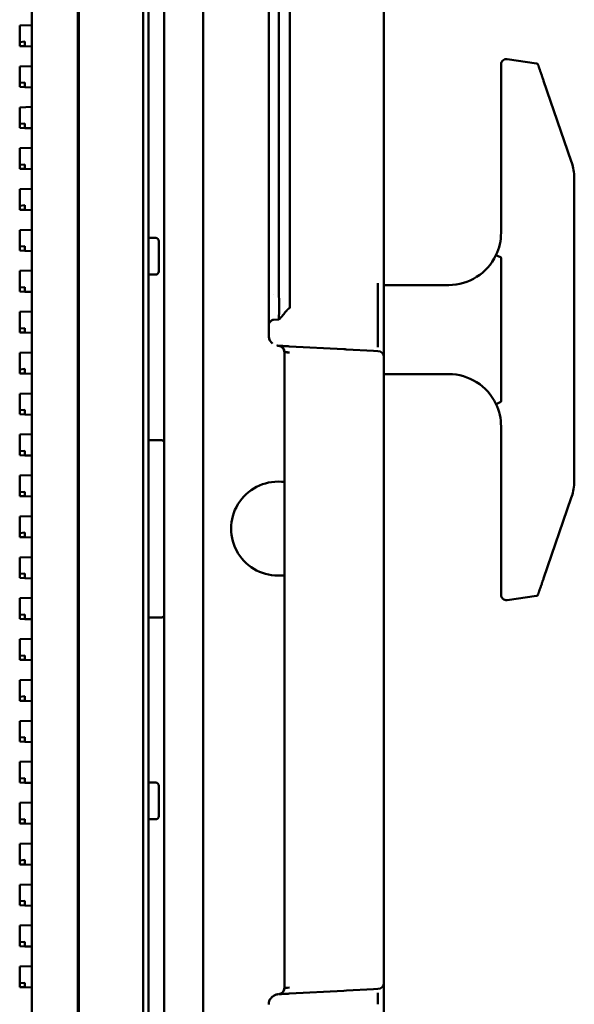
# Model space of a CAD drawing. Header units: millimetres. Extents: x 0 to 14369, y -869 to 2970.
# Tile 384 of 656: x 1703 to 1756, y 1917 to 2011. Entities that reach past the tile are written whole.
import ezdxf

# ---------------------------------------------------------------- set-up
doc = ezdxf.new("R2010")
doc.units = ezdxf.units.MM
doc.header["$LTSCALE"] = 10
doc.layers.add('Sichtbar (ISO)', color=7, linetype='Continuous', lineweight=50)

msp = doc.modelspace()

# ---------------------------------------------------------------- linework, layer by layer
at = {"layer": 'Sichtbar (ISO)'}
for p, q in [((1714.784, 1635.364), (1714.784, 2137.664)), ((1715.284, 1635.364), (1715.284, 2137.664)), ((1704.134, 1637.112), (1704.134, 2135.915)), ((1704.134, 2135.915), (1704.134, 1637.112)), ((1708.548, 1637.266), (1708.548, 2135.761)), ((1708.548, 2135.761), (1708.548, 1637.266)), ((1708.634, 1637.004), (1708.634, 2136.024)), ((1708.634, 2136.024), (1708.634, 1637.004)), ((1720.524, 2125.018), (1720.524, 1727.189)), ((1716.784, 2112.311), (1716.784, 1967.68)), ((1726.784, 2042.065), (1726.784, 1980.963)), ((1727.742, 1987.461), (1727.742, 2035.566)), ((1728.784, 1987.461), (1728.784, 2035.566)), ((1737.784, 2035.172), (1737.784, 1987.856)), ((1704.134, 2010.582), (1702.984, 2010.544)), ((1702.984, 2010.544), (1702.984, 2010.444)), ((1702.984, 2010.444), (1702.984, 2008.966)), ((1702.984, 2008.966), (1703.484, 2009.001)), ((1702.984, 2008.966), (1702.984, 2008.584)), ((1703.484, 2008.667), (1703.484, 2009.001)), ((1702.984, 2008.584), (1703.484, 2008.567)), ((1703.484, 2008.567), (1703.484, 2008.667)), ((1703.484, 2008.567), (1704.134, 2008.546)), ((1749.555, 2007.332), (1752.363, 2006.931)), ((1704.134, 2006.676), (1702.984, 2006.638)), ((1702.984, 2006.638), (1702.984, 2006.538)), ((1702.984, 2006.538), (1702.984, 2005.06)), ((1748.984, 2006.837), (1748.984, 2005.84)), ((1702.984, 2005.06), (1703.484, 2005.095)), ((1702.984, 2005.06), (1702.984, 2004.678)), ((1703.484, 2004.761), (1703.484, 2005.095)), ((1748.984, 1999.195), (1748.984, 2005.84)), ((1753.051, 2005.267), (1755.695, 1997.587)), ((1702.984, 2004.678), (1703.484, 2004.661)), ((1703.484, 2004.661), (1703.484, 2004.761)), ((1703.484, 2004.661), (1704.134, 2004.639)), ((1704.134, 2002.77), (1702.984, 2002.731)), ((1702.984, 2002.731), (1702.984, 2002.632)), ((1702.984, 2002.632), (1702.984, 2001.154)), ((1702.984, 2001.154), (1703.484, 2001.189)), ((1702.984, 2001.154), (1702.984, 2000.771)), ((1702.984, 2000.771), (1703.484, 2000.755)), ((1703.484, 2000.855), (1703.484, 2001.189)), ((1703.484, 2000.755), (1703.484, 2000.855)), ((1703.484, 2000.755), (1704.134, 2000.733)), ((1704.134, 1998.863), (1702.984, 1998.825)), ((1702.984, 1998.825), (1702.984, 1998.725)), ((1702.984, 1998.725), (1702.984, 1997.247)), ((1748.984, 1999.195), (1748.984, 1999.116)), ((1748.984, 1999.116), (1748.984, 1996.962)), ((1702.984, 1997.247), (1703.484, 1997.282)), ((1702.984, 1997.247), (1702.984, 1996.865)), ((1702.984, 1996.865), (1703.484, 1996.848)), ((1703.484, 1996.948), (1703.484, 1997.282)), ((1703.484, 1996.848), (1703.484, 1996.948)), ((1703.484, 1996.848), (1704.134, 1996.827)), ((1748.984, 1994.919), (1748.984, 1996.962)), ((1704.134, 1994.957), (1702.984, 1994.919)), ((1702.984, 1994.919), (1702.984, 1994.819)), ((1702.984, 1994.819), (1702.984, 1993.341)), ((1702.984, 1993.341), (1703.484, 1993.376)), ((1702.984, 1993.341), (1702.984, 1992.959)), ((1702.984, 1992.959), (1703.484, 1992.942)), ((1703.484, 1993.042), (1703.484, 1993.376)), ((1703.484, 1992.942), (1703.484, 1993.042)), ((1703.484, 1992.942), (1704.134, 1992.921)), ((1704.134, 1991.051), (1702.984, 1991.013)), ((1702.984, 1991.013), (1702.984, 1990.913)), ((1702.984, 1990.913), (1702.984, 1989.435)), ((1715.984, 1990.264), (1715.284, 1990.264)), ((1715.984, 1990.264), (1715.284, 1990.264)), ((1702.984, 1989.435), (1703.484, 1989.47)), ((1702.984, 1989.435), (1702.984, 1989.053)), ((1702.984, 1989.053), (1703.484, 1989.036)), ((1703.484, 1989.136), (1703.484, 1989.47)), ((1703.484, 1989.036), (1703.484, 1989.136)), ((1716.284, 1987.064), (1716.284, 1989.964)), ((1716.284, 1989.964), (1716.284, 1987.064)), ((1703.484, 1989.036), (1704.134, 1989.014)), ((1737.784, 1987.856), (1737.784, 1985.716)), ((1704.134, 1987.145), (1702.984, 1987.106)), ((1702.984, 1987.106), (1702.984, 1987.007)), ((1702.984, 1987.007), (1702.984, 1985.529)), ((1715.984, 1986.764), (1715.284, 1986.764)), ((1715.984, 1986.764), (1715.284, 1986.764)), ((1702.984, 1985.529), (1703.484, 1985.564)), ((1702.984, 1985.529), (1702.984, 1985.146)), ((1703.484, 1985.23), (1703.484, 1985.564)), ((1743.984, 1985.764), (1737.784, 1985.764)), ((1737.784, 1985.716), (1737.784, 1983.901)), ((1702.984, 1985.146), (1703.484, 1985.13)), ((1703.484, 1985.13), (1703.484, 1985.23)), ((1703.484, 1985.13), (1704.134, 1985.108)), ((1727.245, 1984.864), (1727.244, 1984.864)), ((1737.204, 1984.325), (1737.204, 1980.93)), ((1737.784, 1983.901), (1737.784, 1980.506)), ((1704.134, 1983.238), (1702.984, 1983.2)), ((1702.984, 1983.2), (1702.984, 1983.1)), ((1702.984, 1983.1), (1702.984, 1981.622)), ((1727.763, 1982.469), (1727.252, 1982.436)), ((1702.984, 1981.622), (1703.484, 1981.657)), ((1702.984, 1981.622), (1702.984, 1981.24)), ((1703.484, 1981.323), (1703.484, 1981.657)), ((1702.984, 1981.24), (1703.484, 1981.223)), ((1703.484, 1981.223), (1703.484, 1981.323)), ((1703.484, 1981.223), (1704.134, 1981.202)), ((1726.784, 1980.963), (1726.784, 1980.963)), ((1733.958, 1979.638), (1728.758, 1979.91)), ((1737.784, 1980.506), (1737.784, 1979.294)), ((1704.134, 1979.332), (1702.984, 1979.294)), ((1702.984, 1979.294), (1702.984, 1979.194)), ((1702.984, 1979.194), (1702.984, 1977.716)), ((1728.284, 1966.87), (1728.284, 1979.366)), ((1736.806, 1979.489), (1734.22, 1979.624)), ((1737.216, 1979.467), (1736.806, 1979.489)), ((1737.784, 1979.294), (1737.784, 1978.868)), ((1737.784, 1978.868), (1737.784, 1919.16)), ((1728.284, 1978.418), (1728.287, 1978.418)), ((1728.287, 1978.133), (1728.284, 1978.133)), ((1702.984, 1977.716), (1703.484, 1977.751)), ((1702.984, 1977.716), (1702.984, 1977.334)), ((1702.984, 1977.334), (1703.484, 1977.317)), ((1703.484, 1977.417), (1703.484, 1977.751)), ((1703.484, 1977.317), (1703.484, 1977.417)), ((1703.484, 1977.317), (1704.134, 1977.296)), ((1737.784, 1977.264), (1743.984, 1977.264)), ((1704.134, 1975.426), (1702.984, 1975.388)), ((1702.984, 1975.388), (1702.984, 1975.288)), ((1702.984, 1975.288), (1702.984, 1973.81)), ((1702.984, 1973.81), (1703.484, 1973.845)), ((1702.984, 1973.81), (1702.984, 1973.428)), ((1702.984, 1973.428), (1703.484, 1973.411)), ((1703.484, 1973.511), (1703.484, 1973.845)), ((1703.484, 1973.411), (1703.484, 1973.511)), ((1703.484, 1973.411), (1704.134, 1973.389)), ((1704.134, 1971.52), (1702.984, 1971.481)), ((1702.984, 1971.481), (1702.984, 1971.382)), ((1702.984, 1971.382), (1702.984, 1969.904)), ((1716.484, 1970.963), (1715.284, 1970.963)), ((1715.284, 1970.963), (1716.484, 1970.963)), ((1702.984, 1969.904), (1703.484, 1969.939)), ((1702.984, 1969.904), (1702.984, 1969.521)), ((1702.984, 1969.521), (1703.484, 1969.505)), ((1703.484, 1969.605), (1703.484, 1969.939)), ((1703.484, 1969.505), (1703.484, 1969.605)), ((1703.484, 1969.505), (1704.134, 1969.483)), ((1704.134, 1967.613), (1702.984, 1967.575)), ((1702.984, 1967.575), (1702.984, 1967.475)), ((1702.984, 1967.475), (1702.984, 1965.997)), ((1716.784, 1957.348), (1716.784, 1967.68)), ((1716.784, 1967.68), (1716.784, 1957.348)), ((1748.984, 1966.066), (1748.984, 1968.109)), ((1728.284, 1958.158), (1728.284, 1966.87)), ((1702.984, 1965.997), (1703.484, 1966.032)), ((1702.984, 1965.997), (1702.984, 1965.615)), ((1702.984, 1965.615), (1703.484, 1965.598)), ((1703.484, 1965.698), (1703.484, 1966.032)), ((1703.484, 1965.598), (1703.484, 1965.698)), ((1703.484, 1965.598), (1704.134, 1965.577)), ((1748.984, 1966.066), (1748.984, 1963.911)), ((1755.695, 1965.44), (1753.051, 1957.761)), ((1704.134, 1963.707), (1702.984, 1963.669)), ((1702.984, 1963.669), (1702.984, 1963.569)), ((1748.984, 1963.911), (1748.984, 1963.835)), ((1748.984, 1957.188), (1748.984, 1963.835)), ((1702.984, 1963.569), (1702.984, 1962.091)), ((1702.984, 1962.091), (1703.484, 1962.126)), ((1702.984, 1962.091), (1702.984, 1961.709)), ((1703.484, 1961.792), (1703.484, 1962.126)), ((1703.484, 1961.692), (1703.484, 1961.792)), ((1702.984, 1961.709), (1703.484, 1961.692)), ((1703.484, 1961.692), (1704.134, 1961.671)), ((1704.134, 1959.801), (1702.984, 1959.763)), ((1702.984, 1959.763), (1702.984, 1959.663)), ((1702.984, 1959.663), (1702.984, 1958.185)), ((1702.984, 1958.185), (1703.484, 1958.22)), ((1702.984, 1958.185), (1702.984, 1957.803)), ((1703.484, 1957.886), (1703.484, 1958.22)), ((1728.284, 1958.158), (1728.284, 1918.662)), ((1702.984, 1957.803), (1703.484, 1957.786)), ((1703.484, 1957.786), (1703.484, 1957.886)), ((1703.484, 1957.786), (1704.134, 1957.764)), ((1716.784, 1957.348), (1716.784, 1815.68)), ((1748.984, 1957.188), (1748.984, 1956.19)), ((1704.134, 1955.895), (1702.984, 1955.856)), ((1702.984, 1955.856), (1702.984, 1955.757)), ((1702.984, 1955.757), (1702.984, 1954.279)), ((1752.363, 1956.097), (1749.555, 1955.695)), ((1702.984, 1954.279), (1703.484, 1954.314)), ((1702.984, 1954.279), (1702.984, 1953.896)), ((1703.484, 1953.98), (1703.484, 1954.314)), ((1702.984, 1953.896), (1703.484, 1953.88)), ((1703.484, 1953.88), (1703.484, 1953.98)), ((1703.484, 1953.88), (1704.134, 1953.858)), ((1715.284, 1954.024), (1716.484, 1954.024)), ((1716.484, 1954.024), (1715.284, 1954.024)), ((1704.134, 1951.988), (1702.984, 1951.95)), ((1702.984, 1951.95), (1702.984, 1951.85)), ((1702.984, 1951.85), (1702.984, 1950.372)), ((1702.984, 1950.372), (1703.484, 1950.407)), ((1702.984, 1950.372), (1702.984, 1949.99)), ((1702.984, 1949.99), (1703.484, 1949.973)), ((1703.484, 1950.073), (1703.484, 1950.407)), ((1703.484, 1949.973), (1703.484, 1950.073)), ((1703.484, 1949.973), (1704.134, 1949.952)), ((1728.284, 1950.18), (1728.287, 1950.18)), ((1704.134, 1948.082), (1702.984, 1948.044)), ((1702.984, 1948.044), (1702.984, 1947.944)), ((1702.984, 1947.944), (1702.984, 1946.466)), ((1728.287, 1947.848), (1728.284, 1947.848)), ((1702.984, 1946.466), (1703.484, 1946.501)), ((1702.984, 1946.466), (1702.984, 1946.084)), ((1702.984, 1946.084), (1703.484, 1946.067)), ((1703.484, 1946.167), (1703.484, 1946.501)), ((1703.484, 1946.067), (1703.484, 1946.167)), ((1703.484, 1946.067), (1704.134, 1946.046)), ((1704.134, 1944.176), (1702.984, 1944.138)), ((1702.984, 1944.138), (1702.984, 1944.038)), ((1702.984, 1944.038), (1702.984, 1942.56)), ((1702.984, 1942.56), (1703.484, 1942.595)), ((1702.984, 1942.56), (1702.984, 1942.178)), ((1702.984, 1942.178), (1703.484, 1942.161)), ((1703.484, 1942.261), (1703.484, 1942.595)), ((1703.484, 1942.161), (1703.484, 1942.261)), ((1703.484, 1942.161), (1704.134, 1942.139)), ((1704.134, 1940.27), (1702.984, 1940.231)), ((1702.984, 1940.231), (1702.984, 1940.132)), ((1702.984, 1940.132), (1702.984, 1938.654)), ((1702.984, 1938.654), (1703.484, 1938.689)), ((1702.984, 1938.654), (1702.984, 1938.271)), ((1703.484, 1938.355), (1703.484, 1938.689)), ((1703.484, 1938.255), (1703.484, 1938.355)), ((1702.984, 1938.271), (1703.484, 1938.255)), ((1703.484, 1938.255), (1704.134, 1938.233)), ((1715.984, 1938.264), (1715.284, 1938.264)), ((1715.984, 1938.264), (1715.284, 1938.264)), ((1716.284, 1935.064), (1716.284, 1937.964)), ((1716.284, 1937.964), (1716.284, 1935.064)), ((1704.134, 1936.363), (1702.984, 1936.325)), ((1702.984, 1936.325), (1702.984, 1936.225)), ((1702.984, 1936.225), (1702.984, 1934.747)), ((1702.984, 1934.747), (1703.484, 1934.782)), ((1702.984, 1934.747), (1702.984, 1934.365)), ((1703.484, 1934.448), (1703.484, 1934.782)), ((1715.984, 1934.764), (1715.284, 1934.764)), ((1715.984, 1934.764), (1715.284, 1934.764)), ((1702.984, 1934.365), (1703.484, 1934.348)), ((1703.484, 1934.348), (1703.484, 1934.448)), ((1703.484, 1934.348), (1704.134, 1934.327)), ((1704.134, 1932.457), (1702.984, 1932.419)), ((1702.984, 1932.419), (1702.984, 1932.319)), ((1702.984, 1932.319), (1702.984, 1930.841)), ((1702.984, 1930.841), (1703.484, 1930.876)), ((1702.984, 1930.841), (1702.984, 1930.459)), ((1703.484, 1930.542), (1703.484, 1930.876)), ((1702.984, 1930.459), (1703.484, 1930.442)), ((1703.484, 1930.442), (1703.484, 1930.542)), ((1703.484, 1930.442), (1704.134, 1930.421)), ((1704.134, 1928.551), (1702.984, 1928.513)), ((1702.984, 1928.513), (1702.984, 1928.413)), ((1702.984, 1928.413), (1702.984, 1926.935)), ((1702.984, 1926.935), (1703.484, 1926.97)), ((1702.984, 1926.935), (1702.984, 1926.553)), ((1702.984, 1926.553), (1703.484, 1926.536)), ((1703.484, 1926.636), (1703.484, 1926.97)), ((1703.484, 1926.536), (1703.484, 1926.636)), ((1703.484, 1926.536), (1704.134, 1926.514)), ((1704.134, 1924.645), (1702.984, 1924.606)), ((1702.984, 1924.606), (1702.984, 1924.507)), ((1702.984, 1924.507), (1702.984, 1923.029)), ((1702.984, 1923.029), (1703.484, 1923.064)), ((1702.984, 1923.029), (1702.984, 1922.646)), ((1702.984, 1922.646), (1703.484, 1922.63)), ((1703.484, 1922.73), (1703.484, 1923.064)), ((1703.484, 1922.63), (1703.484, 1922.73)), ((1703.484, 1922.63), (1704.134, 1922.608)), ((1704.134, 1920.738), (1702.984, 1920.7)), ((1702.984, 1920.7), (1702.984, 1920.6)), ((1702.984, 1920.6), (1702.984, 1919.122)), ((1728.284, 1919.895), (1728.287, 1919.895)), ((1728.284, 1919.61), (1728.287, 1919.61)), ((1702.984, 1919.122), (1703.484, 1919.157)), ((1702.984, 1919.122), (1702.984, 1918.74)), ((1702.984, 1918.74), (1703.484, 1918.723)), ((1703.484, 1918.823), (1703.484, 1919.157)), ((1703.484, 1918.723), (1703.484, 1918.823)), ((1703.484, 1918.723), (1704.134, 1918.702)), ((1736.806, 1918.539), (1737.216, 1918.561)), ((1737.784, 1919.16), (1737.784, 1918.734)), ((1737.784, 1918.734), (1737.784, 1917.522)), ((1728.758, 1918.117), (1733.958, 1918.39)), ((1733.958, 1918.39), (1734.22, 1918.404)), ((1734.22, 1918.404), (1736.806, 1918.539)), ((1737.784, 1917.522), (1737.784, 1914.126))]:
    msp.add_line(p, q, dxfattribs=at)
for centre, radius, start, end in [((1749.484, 2006.837), 0.5, 81.86959, 180), ((1752.335, 2006.733), 0.2, 18.99818, 81.86923), ((1715.984, 1989.964), 0.3, 0, 90), ((1715.984, 1989.964), 0.3, 0, 90), ((1743.984, 1990.764), 5, 270, 334.50598), ((1715.984, 1987.064), 0.3, 270, 0), ((1715.984, 1987.064), 0.3, 270, 0), ((1727.784, 1980.963), 1, 180, 180.00816), ((1727.784, 1980.963), 1, 222.24655, 222.24893), ((1727.675, 1979.357), 0.61, 0.83837, 85.57832), ((1737.174, 1978.858), 0.61, 0.91728, 86.08275), ((1743.984, 1972.264), 5, 25.49404, 90), ((1749.484, 1956.19), 0.5, 180, 278.13041), ((1752.335, 1956.295), 0.2, 278.13073, 341.00182), ((1715.984, 1937.964), 0.3, 0, 90), ((1715.984, 1937.964), 0.3, 0, 90), ((1715.984, 1935.064), 0.3, 270, 0), ((1715.984, 1935.064), 0.3, 270, 0), ((1727.675, 1918.671), 0.61, 274.4217, 359.16162), ((1737.174, 1919.169), 0.61, 273.91732, 359.08268)]:
    msp.add_arc(centre, radius, start, end, dxfattribs=at)
for centre, major_axis, ratio, start_param, end_param in [((1744.493, 1990.644), (-1.084, -4.613), 0.944827, 1.344532, 1.814465), ((1748.949, 1988.397), (0.451, -0.215), 0.030771, 1.570868, 3.141571), ((1729.378, 1979.876), (-1.656, 0.089), 0.000275, 6.282912, 6.401689), ((1728.783, 1979.323), (-0.5, 0.056), 0.000411, 4.760892, 6.169923), ((1748.949, 1974.631), (-0.451, -0.215), 0.03076, 0.000007, 1.570699), ((1744.493, 1972.383), (1.084, -4.613), 0.944836, 1.32714, 1.797069), ((1727.681, 1962.514), (-4.491, 0), 0.99939, 4.643094, 7.923277), ((1728.785, 1918.706), (-0.504, -0.057), 0.003224, 0.110825, 1.518934)]:
    msp.add_ellipse(centre, major_axis=major_axis, ratio=ratio, start_param=start_param, end_param=end_param, dxfattribs=at)
for points, knots in [([(1753.051, 2005.267), (1753.02, 2005.359), (1752.989, 2005.448), (1752.959, 2005.534), (1752.949, 2005.566), (1752.938, 2005.597), (1752.927, 2005.628), (1752.922, 2005.642), (1752.918, 2005.656), (1752.913, 2005.669), (1752.897, 2005.715), (1752.882, 2005.76), (1752.866, 2005.804), (1752.851, 2005.849), (1752.836, 2005.893), (1752.821, 2005.936), (1752.819, 2005.943), (1752.816, 2005.949), (1752.814, 2005.956), (1752.801, 2005.993), (1752.789, 2006.029), (1752.777, 2006.065), (1752.762, 2006.107), (1752.748, 2006.149), (1752.734, 2006.189), (1752.727, 2006.208), (1752.721, 2006.227), (1752.715, 2006.245), (1752.707, 2006.266), (1752.7, 2006.287), (1752.693, 2006.307), (1752.671, 2006.37), (1752.652, 2006.428), (1752.633, 2006.481), (1752.63, 2006.492), (1752.626, 2006.502), (1752.623, 2006.512), (1752.612, 2006.543), (1752.602, 2006.572), (1752.593, 2006.598), (1752.586, 2006.619), (1752.579, 2006.638), (1752.573, 2006.656), (1752.572, 2006.66), (1752.57, 2006.665), (1752.568, 2006.67), (1752.561, 2006.691), (1752.555, 2006.71), (1752.549, 2006.726), (1752.544, 2006.74), (1752.54, 2006.752), (1752.536, 2006.762), (1752.536, 2006.764), (1752.536, 2006.765), (1752.535, 2006.766), (1752.528, 2006.788), (1752.524, 2006.798), (1752.524, 2006.798)], [0, 0, 0, 0, 0.104609, 0.104609, 0.104609, 0.142857, 0.142857, 0.142857, 0.16017, 0.16017, 0.16017, 0.217758, 0.217758, 0.217758, 0.276811, 0.276811, 0.276811, 0.285714, 0.285714, 0.285714, 0.336998, 0.336998, 0.336998, 0.398921, 0.398921, 0.398921, 0.428571, 0.428571, 0.428571, 0.462715, 0.462715, 0.462715, 0.571429, 0.571429, 0.571429, 0.593906, 0.593906, 0.593906, 0.661301, 0.661301, 0.661301, 0.714286, 0.714286, 0.714286, 0.729076, 0.729076, 0.729076, 0.796925, 0.796925, 0.796925, 0.857143, 0.857143, 0.857143, 0.865152, 0.865152, 0.865152, 1, 1, 1, 1]), ([(1755.984, 1995.861), (1755.984, 1995.263), (1755.984, 1994.367), (1755.984, 1993.321), (1755.984, 1992.723), (1755.984, 1992.125), (1755.984, 1991.527), (1755.984, 1990.93), (1755.984, 1990.481), (1755.984, 1990.033), (1755.984, 1989.435), (1755.984, 1988.688), (1755.984, 1987.791), (1755.984, 1986.595), (1755.984, 1984.503), (1755.984, 1982.71), (1755.984, 1981.514)], [0, 0, 0, 0, 0.125, 0.1875, 0.21875, 0.25, 0.3125, 0.34375, 0.375, 0.40625, 0.4375, 0.5, 0.5625, 0.625, 0.75, 1, 1, 1, 1]), ([(1748.984, 1994.919), (1748.984, 1994.719), (1748.984, 1994.339), (1748.984, 1993.832), (1748.984, 1993.364), (1748.984, 1992.932), (1748.984, 1992.533), (1748.984, 1992.167), (1748.985, 1991.941), (1748.985, 1991.832)], [0, 0, 0, 0, 0.1428571, 0.2857143, 0.4285714, 0.5714286, 0.7142857, 0.8571429, 1, 1, 1, 1]), ([(1748.955, 1988.41), (1748.958, 1988.409), (1748.961, 1988.407), (1748.966, 1988.403), (1748.968, 1988.4), (1748.974, 1988.39), (1748.977, 1988.382), (1748.983, 1988.359), (1748.984, 1988.341), (1748.984, 1988.324)], [-0.009508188, -0.009508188, -0.009508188, -0.009508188, -0.008530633, -0.008530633, -0.007495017, -0.007495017, -0.005132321, -0.005132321, -0.000260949, -0.000260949, -0.000260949, -0.000260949]), ([(1748.984, 1988.324), (1748.984, 1987.703), (1748.984, 1987.082), (1748.984, 1986.461), (1748.984, 1984.812), (1748.984, 1983.163), (1748.984, 1981.514)], [0.0000026, 0.0000026, 0.0000026, 0.0000026, 0.2735195, 0.2735195, 0.2735195, 1, 1, 1, 1]), ([(1727.764, 1982.47), (1727.76, 1982.466), (1727.757, 1982.488), (1727.755, 1982.57), (1727.755, 1982.618), (1727.76, 1982.865), (1727.776, 1983.172), (1727.778, 1983.987), (1727.763, 1984.489), (1727.751, 1985.428), (1727.748, 1985.821), (1727.746, 1986.632), (1727.745, 1987.046), (1727.742, 1987.461)], [-0.7918074, -0.7918074, -0.7918074, -0.7918074, -0.7036828, -0.7036828, -0.640232, -0.640232, -0.4456509, -0.4456509, -0.250939, -0.250939, -0.124666, -0.124666, -0.0000384, -0.0000384, -0.0000384, -0.0000384]), ([(1728.784, 1987.461), (1728.784, 1987.157), (1728.784, 1986.855), (1728.784, 1986.278), (1728.784, 1986.003), (1728.784, 1985.281), (1728.784, 1984.875), (1728.784, 1984.198), (1728.784, 1983.935), (1728.784, 1983.681), (1728.784, 1983.622), (1728.784, 1983.581), (1728.784, 1983.575), (1728.784, 1983.575)], [-0.6638304, -0.6638304, -0.6638304, -0.6638304, -0.5725199, -0.5725199, -0.4854053, -0.4854053, -0.3317279, -0.3317279, -0.1766381, -0.1766381, -0.0903643, -0.0903643, -0.0500286, -0.0500286, -0.0500286, -0.0500286]), ([(1737.204, 1984.325), (1737.205, 1984.441), (1737.206, 1984.562), (1737.207, 1984.688), (1737.208, 1984.815), (1737.21, 1984.946), (1737.212, 1985.082), (1737.213, 1985.217), (1737.215, 1985.358), (1737.216, 1985.502), (1737.217, 1985.646), (1737.218, 1985.794), (1737.218, 1985.945)], [0.0000001, 0.0000001, 0.0000001, 0.0000001, 0.25, 0.25, 0.25, 0.5, 0.5, 0.5, 0.75, 0.75, 0.75, 1, 1, 1, 1]), ([(1728.784, 1983.575), (1728.782, 1983.573), (1728.781, 1983.573), (1728.778, 1983.572), (1728.776, 1983.571), (1728.771, 1983.569), (1728.766, 1983.567), (1728.748, 1983.558), (1728.734, 1983.548), (1728.691, 1983.518), (1728.666, 1983.499), (1728.633, 1983.471), (1728.624, 1983.463), (1728.609, 1983.45), (1728.604, 1983.444), (1728.594, 1983.435), (1728.589, 1983.43), (1728.577, 1983.417), (1728.568, 1983.408), (1728.552, 1983.391), (1728.545, 1983.383), (1728.527, 1983.364), (1728.518, 1983.353), (1728.494, 1983.325), (1728.48, 1983.307), (1728.432, 1983.249), (1728.398, 1983.207), (1728.269, 1983.049), (1728.166, 1982.924), (1727.966, 1982.691), (1727.865, 1982.577), (1727.764, 1982.47)], [0, 0, 0, 0, 0.0012276, 0.0012276, 0.0025035, 0.0025035, 0.006331, 0.006331, 0.0178754, 0.0178754, 0.0322297, 0.0322297, 0.0374997, 0.0374997, 0.0401809, 0.0401809, 0.0423337, 0.0423337, 0.0458719, 0.0458719, 0.0493006, 0.0493006, 0.0538931, 0.0538931, 0.061697, 0.061697, 0.0809084, 0.0809084, 0.129466, 0.129466, 0.1742492, 0.1742492, 0.1742492, 0.1742492]), ([(1727.25, 1982.44), (1727.2, 1982.437), (1727.149, 1982.425), (1727.058, 1982.387), (1727.017, 1982.361), (1726.94, 1982.297), (1726.904, 1982.259), (1726.856, 1982.191), (1726.84, 1982.163), (1726.817, 1982.113), (1726.809, 1982.091), (1726.797, 1982.048), (1726.792, 1982.027), (1726.787, 1981.996), (1726.786, 1981.986), (1726.785, 1981.97), (1726.785, 1981.965), (1726.785, 1981.957), (1726.784, 1981.955), (1726.784, 1981.952), (1726.784, 1981.952), (1726.784, 1981.951), (1726.784, 1981.951), (1726.784, 1981.95), (1726.784, 1981.95), (1726.784, 1981.949), (1726.784, 1981.949), (1726.784, 1981.948), (1726.784, 1981.948), (1726.784, 1981.947), (1726.784, 1981.947), (1726.784, 1981.947), (1726.784, 1981.946), (1726.784, 1981.946), (1726.784, 1981.946), (1726.784, 1981.946), (1726.784, 1981.946), (1726.784, 1981.946), (1726.784, 1981.947), (1726.784, 1981.949), (1726.784, 1981.952), (1726.784, 1981.963), (1726.784, 1981.974), (1726.784, 1981.988)], [0.0000095, 0.0000095, 0.0000095, 0.0000095, 0.015245, 0.015245, 0.0296342, 0.0296342, 0.0452453, 0.0452453, 0.054693, 0.054693, 0.0618121, 0.0618121, 0.0681102, 0.0681102, 0.0713066, 0.0713066, 0.0731603, 0.0731603, 0.0738567, 0.0738567, 0.073964, 0.073964, 0.0740584, 0.0740584, 0.0741535, 0.0741535, 0.0742489, 0.0742489, 0.0744411, 0.0744411, 0.075205, 0.075205, 0.076012, 0.076012, 0.0779897, 0.0779897, 0.0784326, 0.0784326, 0.0856938, 0.0856938, 0.1074806, 0.1074806, 0.1423122, 0.1423122, 0.1423122, 0.1423122]), ([(1726.784, 1980.963), (1726.784, 1980.957), (1726.784, 1980.952), (1726.784, 1980.939), (1726.785, 1980.933), (1726.785, 1980.906), (1726.786, 1980.886), (1726.791, 1980.807), (1726.799, 1980.746), (1726.825, 1980.63), (1726.845, 1980.573), (1726.88, 1980.499), (1726.895, 1980.473), (1726.91, 1980.448)], [0, 0, 0, 0, 0.00168999, 0.00168999, 0.00368357, 0.00368357, 0.00967057, 0.00967057, 0.02771374, 0.02771374, 0.04748692, 0.04748692, 0.05934425, 0.05934425, 0.05934425, 0.05934425]), ([(1726.785, 1980.93), (1726.785, 1980.929), (1726.785, 1980.927), (1726.785, 1980.926), (1726.785, 1980.914), (1726.786, 1980.902), (1726.786, 1980.89), (1726.788, 1980.868), (1726.79, 1980.845), (1726.793, 1980.823), (1726.798, 1980.782), (1726.806, 1980.741), (1726.817, 1980.703), (1726.821, 1980.687), (1726.827, 1980.671), (1726.832, 1980.655), (1726.835, 1980.647), (1726.838, 1980.64), (1726.841, 1980.632), (1726.856, 1980.591), (1726.873, 1980.551), (1726.891, 1980.515), (1726.897, 1980.501), (1726.904, 1980.488), (1726.911, 1980.475), (1726.917, 1980.462), (1726.924, 1980.449), (1726.931, 1980.437), (1726.937, 1980.426), (1726.944, 1980.416), (1726.951, 1980.406), (1726.959, 1980.394), (1726.968, 1980.383), (1726.977, 1980.372), (1726.982, 1980.365), (1726.988, 1980.358), (1726.993, 1980.351), (1727.003, 1980.337), (1727.014, 1980.324), (1727.024, 1980.311), (1727.03, 1980.304), (1727.037, 1980.297), (1727.043, 1980.29)], [0.0378705, 0.0378705, 0.0378705, 0.0378705, 0.042222, 0.042222, 0.042222, 0.0833172, 0.0833172, 0.0833172, 0.1621445, 0.1621445, 0.1621445, 0.3081512, 0.3081512, 0.3081512, 0.3707262, 0.3707262, 0.3707262, 0.4022858, 0.4022858, 0.4022858, 0.5706211, 0.5706211, 0.5706211, 0.6349991, 0.6349991, 0.6349991, 0.6995698, 0.6995698, 0.6995698, 0.7599242, 0.7599242, 0.7599242, 0.8304219, 0.8304219, 0.8304219, 0.8728164, 0.8728164, 0.8728164, 0.952805, 0.952805, 0.952805, 1, 1, 1, 1]), ([(1737.218, 1979.847), (1737.218, 1979.849), (1737.218, 1979.851), (1737.208, 1979.977), (1737.204, 1980.13), (1737.2, 1980.54), (1737.205, 1980.77), (1737.204, 1980.93)], [-0.1215876, -0.1215876, -0.1215876, -0.1215876, -0.1208409, -0.1208409, -0.0679908, -0.0679908, -0.0000087, -0.0000087, -0.0000087, -0.0000087]), ([(1748.984, 1981.514), (1748.984, 1979.865), (1748.985, 1978.216), (1748.985, 1976.566), (1748.985, 1975.945), (1748.985, 1975.324), (1748.985, 1974.704)], [0, 0, 0, 0, 0.726486, 0.726486, 0.726486, 1, 1, 1, 1]), ([(1755.984, 1981.514), (1755.984, 1980.318), (1755.984, 1978.525), (1755.984, 1976.432), (1755.984, 1975.237), (1755.984, 1974.34), (1755.984, 1973.593), (1755.984, 1972.995), (1755.984, 1972.547), (1755.984, 1972.098), (1755.984, 1971.5), (1755.984, 1970.903), (1755.984, 1970.305), (1755.984, 1969.707), (1755.984, 1968.661), (1755.984, 1967.764), (1755.984, 1967.166)], [0, 0, 0, 0, 0.25, 0.375, 0.4375, 0.5, 0.5625, 0.59375, 0.625, 0.65625, 0.6875, 0.75, 0.78125, 0.8125, 0.875, 1, 1, 1, 1]), ([(1727.043, 1980.29), (1727.032, 1980.299), (1727.021, 1980.31), (1726.998, 1980.334), (1726.989, 1980.344), (1726.98, 1980.354), (1726.979, 1980.356), (1726.977, 1980.358), (1726.977, 1980.358), (1726.976, 1980.358), (1726.976, 1980.358), (1726.977, 1980.358), (1726.977, 1980.358), (1726.977, 1980.358), (1726.977, 1980.358), (1726.977, 1980.357), (1726.977, 1980.357), (1726.977, 1980.357), (1726.977, 1980.358), (1726.976, 1980.359), (1726.975, 1980.36), (1726.97, 1980.365), (1726.965, 1980.372), (1726.949, 1980.392), (1726.931, 1980.417), (1726.91, 1980.448)], [-0.06054697, -0.06054697, -0.06054697, -0.06054697, -0.05965671, -0.05965671, -0.05866778, -0.05866778, -0.05821154, -0.05821154, -0.05799913, -0.05799913, -0.05783441, -0.05783441, -0.05761217, -0.05761217, -0.05738686, -0.05738686, -0.0571238, -0.0571238, -0.05668166, -0.05668166, -0.05601575, -0.05601575, -0.0536927, -0.0536927, -0.04388254, -0.04388254, -0.04388254, -0.04388254]), ([(1727.144, 1980.197), (1727.127, 1980.209), (1727.112, 1980.222), (1727.097, 1980.236), (1727.089, 1980.244), (1727.081, 1980.251), (1727.074, 1980.259)], [0.0000928, 0.0000928, 0.0000928, 0.0000928, 0.6551353, 0.6551353, 0.6551353, 1, 1, 1, 1]), ([(1727.55, 1979.991), (1727.557, 1979.989), (1727.577, 1979.984), (1727.603, 1979.979), (1727.629, 1979.975), (1727.642, 1979.973), (1727.649, 1979.972)], [0.8108155, 0.8108155, 0.8108155, 0.8108155, 0.8512456, 0.9250687, 0.9623914, 1, 1, 1, 1]), ([(1727.653, 1979.971), (1727.655, 1979.971), (1727.66, 1979.971), (1727.67, 1979.969), (1727.688, 1979.967), (1727.706, 1979.966), (1727.719, 1979.965), (1727.722, 1979.965), (1727.722, 1979.965)], [0.0288, 0.0288, 0.0288, 0.0288, 0.0625, 0.125, 0.25, 0.5, 0.75, 1, 1, 1, 1]), ([(1727.722, 1979.965), (1727.723, 1979.965), (1727.723, 1979.965), (1727.723, 1979.965), (1727.723, 1979.965), (1727.723, 1979.965), (1727.723, 1979.965), (1727.727, 1979.964), (1727.73, 1979.964), (1727.731, 1979.964)], [0, 0, 0, 0, 0.00285924, 0.00285924, 0.00367159, 0.00367159, 0.01140479, 0.01140479, 0.0171553, 0.0171553, 0.0171553, 0.0171553]), ([(1728.021, 1979.857), (1728.001, 1979.871), (1727.913, 1979.927), (1727.812, 1979.96), (1727.733, 1979.964)], [0.6477688, 0.6477688, 0.6477688, 0.6477688, 0.7313612, 1, 1, 1, 1]), ([(1728.758, 1979.91), (1728.726, 1979.912), (1728.694, 1979.914), (1728.662, 1979.915), (1728.631, 1979.917), (1728.6, 1979.919), (1728.569, 1979.92), (1728.508, 1979.924), (1728.449, 1979.927), (1728.392, 1979.93), (1728.336, 1979.933), (1728.282, 1979.935), (1728.231, 1979.938), (1728.18, 1979.941), (1728.132, 1979.943), (1728.087, 1979.946), (1728.042, 1979.948), (1728.001, 1979.95), (1727.963, 1979.952), (1727.925, 1979.954), (1727.89, 1979.956), (1727.86, 1979.957), (1727.83, 1979.959), (1727.804, 1979.96), (1727.782, 1979.962), (1727.772, 1979.962), (1727.762, 1979.963), (1727.754, 1979.963), (1727.749, 1979.963), (1727.746, 1979.963), (1727.742, 1979.964), (1727.739, 1979.964), (1727.736, 1979.964), (1727.733, 1979.964)], [0, 0, 0, 0, 0.06283, 0.06283, 0.06283, 0.12566, 0.12566, 0.12566, 0.251319, 0.251319, 0.251319, 0.376979, 0.376979, 0.376979, 0.502639, 0.502639, 0.502639, 0.628298, 0.628298, 0.628298, 0.753958, 0.753958, 0.753958, 0.879618, 0.879618, 0.879618, 0.942448, 0.942448, 0.942448, 0.973863, 0.973863, 0.973863, 1, 1, 1, 1]), ([(1727.995, 1979.874), (1728.013, 1979.863), (1728.03, 1979.851), (1728.096, 1979.801), (1728.141, 1979.756), (1728.178, 1979.706)], [0.00528196, 0.00528196, 0.00528196, 0.00528196, 0.01156814, 0.01156814, 0.03020741, 0.03020741, 0.03020741, 0.03020741]), ([(1728.285, 1979.412), (1728.285, 1979.412), (1728.285, 1979.411), (1728.285, 1979.411), (1728.285, 1979.411), (1728.285, 1979.411), (1728.285, 1979.411), (1728.285, 1979.411), (1728.285, 1979.411), (1728.285, 1979.411), (1728.285, 1979.411), (1728.285, 1979.411), (1728.285, 1979.411), (1728.285, 1979.411), (1728.285, 1979.411), (1728.285, 1979.411), (1728.285, 1979.411), (1728.285, 1979.411), (1728.285, 1979.411), (1728.285, 1979.411), (1728.285, 1979.411), (1728.285, 1979.411), (1728.285, 1979.411), (1728.285, 1979.412), (1728.285, 1979.412), (1728.285, 1979.413), (1728.285, 1979.413), (1728.285, 1979.415), (1728.285, 1979.416), (1728.284, 1979.421), (1728.284, 1979.424), (1728.282, 1979.439), (1728.28, 1979.449), (1728.272, 1979.492), (1728.263, 1979.523), (1728.23, 1979.617), (1728.196, 1979.678), (1728.123, 1979.769), (1728.088, 1979.804), (1728.049, 1979.835)], [0, 0, 0, 0, 0.00005008, 0.00005008, 0.00008074, 0.00008074, 0.00009436, 0.00009436, 0.00010439, 0.00010439, 0.00011446, 0.00011446, 0.00011896, 0.00011896, 0.0001246, 0.0001246, 0.00013474, 0.00013474, 0.00014482, 0.00014482, 0.00016507, 0.00016507, 0.00020544, 0.00020544, 0.00026116, 0.00026116, 0.00040158, 0.00040158, 0.00076716, 0.00076716, 0.00186344, 0.00186344, 0.00514923, 0.00514923, 0.01503072, 0.01503072, 0.03536647, 0.03536647, 0.05015629, 0.05015629, 0.05015629, 0.05015629]), ([(1728.287, 1979.379), (1728.287, 1979.381), (1728.287, 1979.391), (1728.286, 1979.417), (1728.281, 1979.474), (1728.259, 1979.56), (1728.226, 1979.625), (1728.206, 1979.658)], [0, 0, 0, 0, 0.0083156, 0.0346114, 0.0892264, 0.2051795, 0.3376592, 0.3376592, 0.3376592, 0.3376592]), ([(1728.525, 1979.338), (1728.52, 1979.339), (1728.515, 1979.339), (1728.51, 1979.34), (1728.485, 1979.343), (1728.462, 1979.345), (1728.44, 1979.348), (1728.419, 1979.35), (1728.399, 1979.352), (1728.382, 1979.354), (1728.364, 1979.356), (1728.349, 1979.358), (1728.336, 1979.359), (1728.323, 1979.361), (1728.312, 1979.362), (1728.304, 1979.363), (1728.3, 1979.364), (1728.296, 1979.364), (1728.293, 1979.364), (1728.292, 1979.365), (1728.291, 1979.365), (1728.29, 1979.365), (1728.289, 1979.365), (1728.288, 1979.365), (1728.286, 1979.365)], [0.3491917, 0.3491917, 0.3491917, 0.3491917, 0.375, 0.375, 0.375, 0.5, 0.5, 0.5, 0.625, 0.625, 0.625, 0.75, 0.75, 0.75, 0.875, 0.875, 0.875, 0.9375, 0.9375, 0.9375, 0.96875, 0.96875, 0.96875, 1, 1, 1, 1]), ([(1728.758, 1979.311), (1728.744, 1979.313), (1728.729, 1979.315), (1728.715, 1979.316), (1728.7, 1979.318), (1728.686, 1979.32), (1728.671, 1979.322), (1728.643, 1979.325), (1728.615, 1979.328), (1728.587, 1979.331), (1728.566, 1979.334), (1728.545, 1979.336), (1728.525, 1979.338)], [0, 0, 0, 0, 0.0625, 0.0625, 0.0625, 0.125, 0.125, 0.125, 0.25, 0.25, 0.25, 0.3491917, 0.3491917, 0.3491917, 0.3491917]), ([(1734.22, 1979.624), (1734.202, 1979.625), (1734.164, 1979.627), (1734.101, 1979.63), (1734.032, 1979.634), (1733.983, 1979.637), (1733.958, 1979.638)], [0.0000079, 0.0000079, 0.0000079, 0.0000079, 0.25, 0.5, 0.75, 0.9999999, 0.9999999, 0.9999999, 0.9999999]), ([(1748.985, 1974.704), (1748.984, 1974.687), (1748.983, 1974.669), (1748.977, 1974.645), (1748.974, 1974.637), (1748.968, 1974.628), (1748.966, 1974.625), (1748.961, 1974.62), (1748.958, 1974.619), (1748.955, 1974.617)], [-0.009304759, -0.009304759, -0.009304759, -0.009304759, -0.004399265, -0.004399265, -0.002024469, -0.002024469, -0.000983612, -0.000983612, -0.000000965, -0.000000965, -0.000000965, -0.000000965]), ([(1748.985, 1971.196), (1748.985, 1971.087), (1748.984, 1970.86), (1748.984, 1970.494), (1748.984, 1970.095), (1748.984, 1969.663), (1748.984, 1969.195), (1748.984, 1968.688), (1748.984, 1968.308), (1748.984, 1968.109)], [0, 0, 0, 0, 0.1428571, 0.2857143, 0.4285714, 0.5714286, 0.7142857, 0.8571429, 1, 1, 1, 1]), ([(1716.784, 1970.751), (1716.784, 1970.752), (1716.784, 1970.752), (1716.784, 1970.772), (1716.78, 1970.791), (1716.766, 1970.827), (1716.755, 1970.845), (1716.723, 1970.883), (1716.698, 1970.903), (1716.641, 1970.934), (1716.611, 1970.945), (1716.548, 1970.959), (1716.517, 1970.963), (1716.484, 1970.963)], [-0.10532467, -0.10532467, -0.10532467, -0.10532467, -0.10502345, -0.10502345, -0.09524236, -0.09524236, -0.08570226, -0.08570226, -0.07292863, -0.07292863, -0.06227989, -0.06227989, -0.05251173, -0.05251173, -0.05251173, -0.05251173]), ([(1716.484, 1970.963), (1716.517, 1970.963), (1716.548, 1970.959), (1716.611, 1970.945), (1716.641, 1970.934), (1716.698, 1970.903), (1716.723, 1970.883), (1716.755, 1970.845), (1716.766, 1970.827), (1716.78, 1970.791), (1716.784, 1970.772), (1716.784, 1970.752), (1716.784, 1970.752), (1716.784, 1970.751)], [0.05251173, 0.05251173, 0.05251173, 0.05251173, 0.06227989, 0.06227989, 0.07292863, 0.07292863, 0.08570226, 0.08570226, 0.09524236, 0.09524236, 0.10502345, 0.10502345, 0.10532467, 0.10532467, 0.10532467, 0.10532467]), ([(1728.284, 1966.87), (1728.284, 1966.903), (1728.261, 1966.931), (1728.162, 1966.972), (1728.085, 1966.984), (1727.994, 1966.991), (1727.993, 1966.991), (1727.991, 1966.991)], [-0.1517101, -0.1517101, -0.1517101, -0.1517101, -0.1142192, -0.1142192, -0.07578044, -0.07578044, -0.07525387, -0.07525387, -0.07525387, -0.07525387]), ([(1727.991, 1958.037), (1727.993, 1958.037), (1727.994, 1958.037), (1728.085, 1958.043), (1728.162, 1958.056), (1728.261, 1958.097), (1728.284, 1958.125), (1728.284, 1958.158)], [0.07525387, 0.07525387, 0.07525387, 0.07525387, 0.07578044, 0.07578044, 0.1142192, 0.1142192, 0.1517101, 0.1517101, 0.1517101, 0.1517101]), ([(1753.051, 1957.761), (1753.02, 1957.669), (1752.989, 1957.58), (1752.959, 1957.494), (1752.949, 1957.463), (1752.938, 1957.433), (1752.928, 1957.403), (1752.923, 1957.388), (1752.918, 1957.373), (1752.913, 1957.358), (1752.897, 1957.313), (1752.882, 1957.268), (1752.866, 1957.224), (1752.851, 1957.179), (1752.836, 1957.135), (1752.821, 1957.091), (1752.819, 1957.086), (1752.817, 1957.081), (1752.815, 1957.076), (1752.802, 1957.037), (1752.789, 1957), (1752.777, 1956.963), (1752.762, 1956.92), (1752.748, 1956.879), (1752.734, 1956.839), (1752.728, 1956.821), (1752.722, 1956.803), (1752.716, 1956.785), (1752.708, 1956.763), (1752.701, 1956.742), (1752.693, 1956.721), (1752.672, 1956.658), (1752.652, 1956.6), (1752.634, 1956.548), (1752.63, 1956.537), (1752.626, 1956.526), (1752.623, 1956.515), (1752.612, 1956.484), (1752.602, 1956.456), (1752.593, 1956.429), (1752.586, 1956.409), (1752.579, 1956.39), (1752.573, 1956.372), (1752.572, 1956.367), (1752.57, 1956.363), (1752.568, 1956.358), (1752.561, 1956.337), (1752.555, 1956.318), (1752.549, 1956.302), (1752.544, 1956.287), (1752.54, 1956.275), (1752.536, 1956.265), (1752.536, 1956.264), (1752.536, 1956.263), (1752.535, 1956.261), (1752.528, 1956.24), (1752.524, 1956.229), (1752.524, 1956.229)], [0, 0, 0, 0, 0.105587, 0.105587, 0.105587, 0.142857, 0.142857, 0.142857, 0.161507, 0.161507, 0.161507, 0.21933, 0.21933, 0.21933, 0.278481, 0.278481, 0.278481, 0.285714, 0.285714, 0.285714, 0.338654, 0.338654, 0.338654, 0.400453, 0.400453, 0.400453, 0.428571, 0.428571, 0.428571, 0.464033, 0.464033, 0.464033, 0.571429, 0.571429, 0.571429, 0.594585, 0.594585, 0.594585, 0.661628, 0.661628, 0.661628, 0.714286, 0.714286, 0.714286, 0.729087, 0.729087, 0.729087, 0.7967, 0.7967, 0.7967, 0.857143, 0.857143, 0.857143, 0.864828, 0.864828, 0.864828, 1, 1, 1, 1]), ([(1716.784, 1954.239), (1716.784, 1954.238), (1716.784, 1954.238), (1716.784, 1954.218), (1716.78, 1954.199), (1716.766, 1954.161), (1716.755, 1954.144), (1716.722, 1954.105), (1716.697, 1954.084), (1716.64, 1954.053), (1716.611, 1954.042), (1716.548, 1954.028), (1716.517, 1954.024), (1716.484, 1954.024)], [-0.00030271, -0.00030271, -0.00030271, -0.00030271, 0, 0, 0.00988916, 0.00988916, 0.01952691, 0.01952691, 0.03231332, 0.03231332, 0.04293309, 0.04293309, 0.05265846, 0.05265846, 0.05265846, 0.05265846]), ([(1716.484, 1954.024), (1716.517, 1954.024), (1716.548, 1954.028), (1716.611, 1954.042), (1716.64, 1954.053), (1716.697, 1954.084), (1716.722, 1954.105), (1716.755, 1954.144), (1716.766, 1954.161), (1716.78, 1954.199), (1716.784, 1954.218), (1716.784, 1954.238), (1716.784, 1954.238), (1716.784, 1954.239)], [-0.05265846, -0.05265846, -0.05265846, -0.05265846, -0.04293309, -0.04293309, -0.03231332, -0.03231332, -0.01952691, -0.01952691, -0.00988916, -0.00988916, 0, 0, 0.00030271, 0.00030271, 0.00030271, 0.00030271]), ([(1728.284, 1918.65), (1728.284, 1918.645), (1728.284, 1918.641), (1728.284, 1918.636), (1728.284, 1918.632), (1728.284, 1918.628), (1728.284, 1918.624), (1728.284, 1918.619), (1728.284, 1918.614), (1728.283, 1918.609), (1728.282, 1918.592), (1728.28, 1918.574), (1728.277, 1918.556), (1728.273, 1918.538), (1728.269, 1918.52), (1728.264, 1918.503), (1728.259, 1918.485), (1728.252, 1918.468), (1728.245, 1918.451), (1728.233, 1918.421), (1728.219, 1918.393), (1728.202, 1918.366)], [0, 0, 0, 0, 0.0158828, 0.0158828, 0.0158828, 0.0307442, 0.0307442, 0.0307442, 0.0476285, 0.0476285, 0.0476285, 0.1111199, 0.1111199, 0.1111199, 0.1746113, 0.1746113, 0.1746113, 0.2381028, 0.2381028, 0.2381028, 0.345732, 0.345732, 0.345732, 0.345732]), ([(1728.284, 1918.661), (1728.286, 1918.662), (1728.287, 1918.662), (1728.292, 1918.663), (1728.304, 1918.665), (1728.343, 1918.669), (1728.397, 1918.675), (1728.44, 1918.68), (1728.441, 1918.68)], [0.0017575, 0.0017575, 0.0017575, 0.0017575, 0.03125, 0.0625, 0.125, 0.25, 0.5, 0.5016255, 0.5016255, 0.5016255, 0.5016255]), ([(1727.042, 1917.736), (1727.018, 1917.712), (1726.962, 1917.654), (1726.912, 1917.584), (1726.886, 1917.537)], [0, 0, 0, 0, 0.1689508, 0.3990609, 0.3990609, 0.3990609, 0.3990609]), ([(1727.042, 1917.736), (1727.05, 1917.744), (1727.076, 1917.774), (1727.098, 1917.792), (1727.128, 1917.817), (1727.143, 1917.83)], [0, 0, 0, 0, 0.2533864, 0.4973719, 0.9999882, 0.9999882, 0.9999882, 0.9999882]), ([(1727.649, 1918.055), (1727.642, 1918.055), (1727.636, 1918.054), (1727.629, 1918.053), (1727.623, 1918.051), (1727.616, 1918.05), (1727.61, 1918.049), (1727.597, 1918.047), (1727.584, 1918.044), (1727.571, 1918.041), (1727.546, 1918.036), (1727.521, 1918.029), (1727.496, 1918.021), (1727.449, 1918.006), (1727.402, 1917.987), (1727.355, 1917.964), (1727.311, 1917.943), (1727.268, 1917.918), (1727.224, 1917.889), (1727.203, 1917.875), (1727.182, 1917.86), (1727.161, 1917.844), (1727.155, 1917.839), (1727.149, 1917.834), (1727.143, 1917.83)], [0.0000001, 0.0000001, 0.0000001, 0.0000001, 0.0374245, 0.0374245, 0.0374245, 0.0745749, 0.0745749, 0.0745749, 0.1480872, 0.1480872, 0.1480872, 0.2921739, 0.2921739, 0.2921739, 0.5699272, 0.5699272, 0.5699272, 0.8352267, 0.8352267, 0.8352267, 0.9633914, 0.9633914, 0.9633914, 1, 1, 1, 1]), ([(1727.733, 1918.064), (1727.727, 1918.063), (1727.723, 1918.063), (1727.723, 1918.063), (1727.722, 1918.063), (1727.722, 1918.063)], [0, 0, 0, 0, 0.01570343, 0.01570343, 0.01885976, 0.01885976, 0.01885976, 0.01885976]), ([(1727.732, 1918.064), (1727.735, 1918.064), (1727.742, 1918.064), (1727.758, 1918.065), (1727.791, 1918.067), (1727.883, 1918.071), (1728.074, 1918.081), (1728.331, 1918.095), (1728.537, 1918.106), (1728.662, 1918.112), (1728.726, 1918.116), (1728.758, 1918.117)], [0, 0, 0, 0, 0.03125, 0.0625, 0.125, 0.25, 0.5, 0.75, 0.875, 0.9375, 1, 1, 1, 1]), ([(1727.909, 1918.108), (1727.886, 1918.097), (1727.863, 1918.089), (1727.839, 1918.082), (1727.821, 1918.077), (1727.803, 1918.073), (1727.786, 1918.07), (1727.768, 1918.067), (1727.751, 1918.065), (1727.733, 1918.064)], [0.7864619, 0.7864619, 0.7864619, 0.7864619, 0.8730171, 0.8730171, 0.8730171, 0.9365086, 0.9365086, 0.9365086, 0.9984457, 0.9984457, 0.9984457, 0.9984457]), ([(1737.204, 1917.098), (1737.205, 1917.281), (1737.202, 1917.502), (1737.205, 1917.875), (1737.208, 1918.012), (1737.216, 1918.145), (1737.217, 1918.163), (1737.218, 1918.181)], [-0.2005958, -0.2005958, -0.2005958, -0.2005958, -0.0841401, -0.0841401, 0, 0, 0.0136739, 0.0136739, 0.0136739, 0.0136739]), ([(1726.845, 1917.451), (1726.858, 1917.484), (1726.873, 1917.514), (1726.894, 1917.552), (1726.898, 1917.56), (1726.907, 1917.574), (1726.91, 1917.579), (1726.915, 1917.587), (1726.916, 1917.588), (1726.917, 1917.59), (1726.918, 1917.591), (1726.919, 1917.592), (1726.919, 1917.592), (1726.919, 1917.593), (1726.919, 1917.593), (1726.919, 1917.593), (1726.919, 1917.593), (1726.919, 1917.593), (1726.919, 1917.593), (1726.92, 1917.594), (1726.92, 1917.594), (1726.92, 1917.594), (1726.919, 1917.593), (1726.919, 1917.593), (1726.918, 1917.591), (1726.916, 1917.588), (1726.914, 1917.586), (1726.908, 1917.576), (1726.904, 1917.568), (1726.885, 1917.537), (1726.872, 1917.512), (1726.845, 1917.452), (1726.832, 1917.415), (1726.807, 1917.322), (1726.796, 1917.263), (1726.787, 1917.168), (1726.785, 1917.13), (1726.784, 1917.084), (1726.784, 1917.074), (1726.784, 1917.065)], [0, 0, 0, 0, 0.01184696, 0.01184696, 0.01516286, 0.01516286, 0.01764994, 0.01764994, 0.01811628, 0.01811628, 0.01846633, 0.01846633, 0.01861457, 0.01861457, 0.01865162, 0.01865162, 0.01867015, 0.01867015, 0.01868879, 0.01868879, 0.01874303, 0.01874303, 0.01881868, 0.01881868, 0.01942337, 0.01942337, 0.02060604, 0.02060604, 0.02415327, 0.02415327, 0.03480572, 0.03480572, 0.04810518, 0.04810518, 0.06620105, 0.06620105, 0.0772687, 0.0772687, 0.08013142, 0.08013142, 0.08013142, 0.08013142])]:
    msp.add_open_spline(points, degree=3, knots=knots, dxfattribs=at)
for points in [[(1755.695, 1997.587), (1755.845, 1997.154), (1755.942, 1996.688), (1755.973, 1996.201)], [(1755.973, 1996.201), (1755.981, 1996.088), (1755.984, 1995.975), (1755.984, 1995.861)], [(1748.985, 1991.832), (1748.985, 1991.719), (1748.984, 1991.49), (1748.984, 1991.134), (1748.984, 1990.888), (1748.984, 1990.764)], [(1727.043, 1980.29), (1727.05, 1980.281), (1727.067, 1980.265), (1727.074, 1980.259)], [(1727.144, 1980.197), (1727.144, 1980.197), (1727.144, 1980.197), (1727.145, 1980.196)], [(1748.984, 1972.264), (1748.984, 1972.139), (1748.984, 1971.894), (1748.984, 1971.537), (1748.985, 1971.308), (1748.985, 1971.196)], [(1755.973, 1966.826), (1755.942, 1966.34), (1755.845, 1965.874), (1755.695, 1965.44)], [(1755.984, 1967.099), (1755.982, 1966.948), (1755.974, 1966.801), (1755.96, 1966.655)], [(1755.984, 1967.166), (1755.984, 1967.053), (1755.981, 1966.939), (1755.973, 1966.826)], [(1728.272, 1918.547), (1728.275, 1918.562), (1728.278, 1918.576), (1728.28, 1918.59)]]:
    msp.add_open_spline(points, degree=3, dxfattribs=at)

doc.saveas('drawing.dxf')
